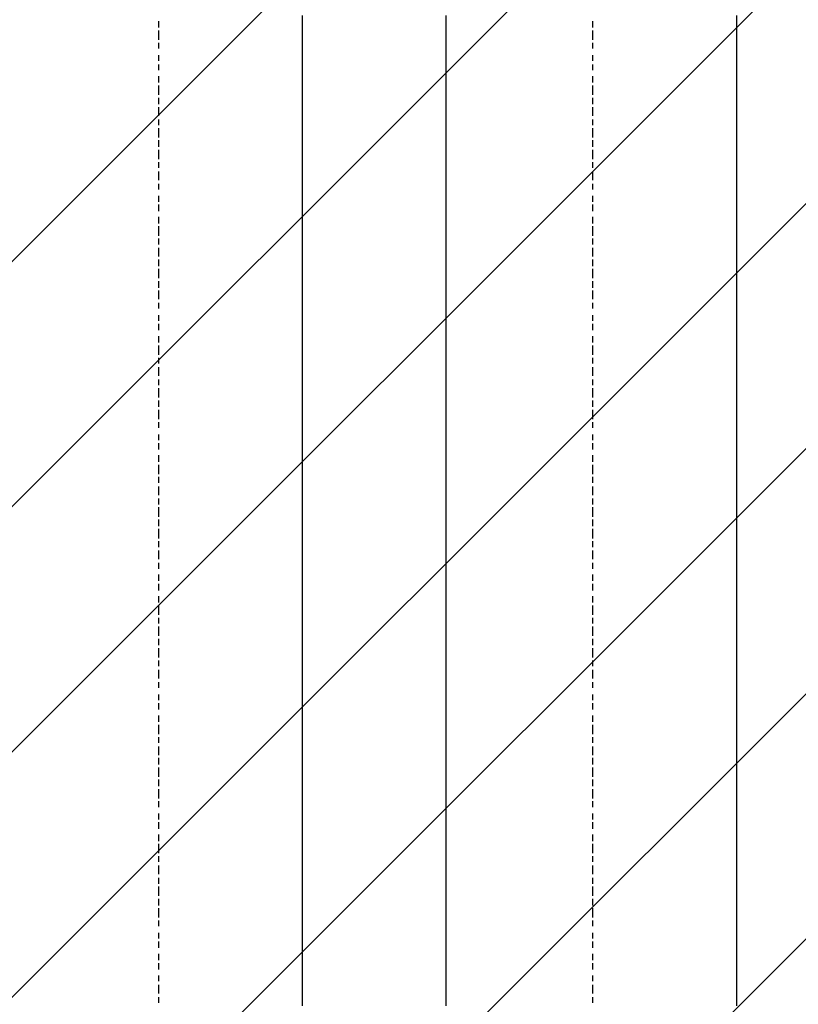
# Model space of a CAD drawing. Extents: x 997 to 109698, y 921 to 94021.
# Tile 417 of 656: x 19220 to 20297, y 41167 to 42530. Entities that reach past the tile are written whole.
import ezdxf

# ---------------------------------------------------------------- set-up
doc = ezdxf.new("R2010")
doc.units = 0
doc.header["$MEASUREMENT"] = 0
doc.layers.add('12', color=7, linetype='CONTINUOUS')
doc.layers.add('28', color=7, linetype='CONTINUOUS')

msp = doc.modelspace()

# ---------------------------------------------------------------- linework, layer by layer
at = {"layer": '12', "color": 1}
for p, q in [((19411.630503, 42527.563401), (19411.630503, 42518.563401)), ((20012.630503, 42518.563401), (20012.630503, 42527.563401)), ((19411.630503, 42514.563401), (19411.630503, 42501.563401)), ((20012.630503, 42501.563401), (20012.630503, 42514.563401)), ((19411.630503, 42497.563401), (19411.630503, 42489.563401)), ((20012.630503, 42489.563401), (20012.630503, 42497.563401)), ((19411.630503, 42480.563401), (19411.630503, 42472.563401)), ((20012.630503, 42472.563401), (20012.630503, 42480.563401)), ((19411.630503, 42467.563401), (19411.630503, 42459.563401)), ((20012.630503, 42459.563401), (20012.630503, 42467.563401)), ((19411.630503, 42451.563401), (19411.630503, 42442.563401)), ((20012.630503, 42442.563401), (20012.630503, 42451.563401)), ((19411.630503, 42438.563401), (19411.630503, 42425.563401)), ((20012.630503, 42425.563401), (20012.630503, 42438.563401)), ((19411.630503, 42421.563401), (19411.630503, 42412.563401)), ((20012.630503, 42412.563401), (20012.630503, 42421.563401)), ((19411.630503, 42408.563401), (19411.630503, 42396.563401)), ((20012.630503, 42396.563401), (20012.630503, 42408.563401)), ((19411.630503, 42391.563401), (19411.630503, 42383.563401)), ((20012.630503, 42383.563401), (20012.630503, 42391.563401)), ((19411.630503, 42379.563401), (19411.630503, 42366.563401)), ((20012.630503, 42366.563401), (20012.630503, 42379.563401)), ((19411.630503, 42362.563401), (19411.630503, 42353.563401)), ((20012.630503, 42353.563401), (20012.630503, 42362.563401)), ((19411.630503, 42349.563401), (19411.630503, 42336.563401)), ((20012.630503, 42336.563401), (20012.630503, 42349.563401)), ((19411.630503, 42332.563401), (19411.630503, 42324.563401)), ((20012.630503, 42324.563401), (20012.630503, 42332.563401)), ((19411.630503, 42319.563401), (19411.630503, 42307.563401)), ((20012.630503, 42307.563401), (20012.630503, 42319.563401)), ((19411.630503, 42302.563401), (19411.630503, 42294.563401)), ((20012.630503, 42294.563401), (20012.630503, 42302.563401)), ((19411.630503, 42285.563401), (19411.630503, 42277.563401)), ((20012.630503, 42277.563401), (20012.630503, 42285.563401)), ((19411.630503, 42273.563401), (19411.630503, 42264.563401)), ((20012.630503, 42264.563401), (20012.630503, 42273.563401)), ((19411.630503, 42256.563401), (19411.630503, 42247.563401)), ((20012.630503, 42247.563401), (20012.630503, 42256.563401)), ((19411.630503, 42243.563401), (19411.630503, 42230.563401)), ((20012.630503, 42230.563401), (20012.630503, 42243.563401)), ((19411.630503, 42226.563401), (19411.630503, 42218.563401)), ((20012.630503, 42218.563401), (20012.630503, 42226.563401)), ((19411.630503, 42213.563401), (19411.630503, 42201.563401)), ((20012.630503, 42201.563401), (20012.630503, 42213.563401)), ((19411.630503, 42197.563401), (19411.630503, 42188.563401)), ((20012.630503, 42188.563401), (20012.630503, 42197.563401)), ((19411.630503, 42184.563401), (19411.630503, 42171.563401)), ((20012.630503, 42171.563401), (20012.630503, 42184.563401)), ((19411.630503, 42167.563401), (19411.630503, 42158.563401)), ((20012.630503, 42158.563401), (20012.630503, 42167.563401)), ((19411.630503, 42154.563401), (19411.630503, 42142.563401)), ((20012.630503, 42142.563401), (20012.630503, 42154.563401)), ((19411.630503, 42137.563401), (19411.630503, 42129.563401)), ((20012.630503, 42129.563401), (20012.630503, 42137.563401)), ((19411.630503, 42120.563401), (19411.630503, 42112.563401)), ((20012.630503, 42112.563401), (20012.630503, 42120.563401)), ((19411.630503, 42108.563401), (19411.630503, 42099.563401)), ((20012.630503, 42099.563401), (20012.630503, 42108.563401)), ((19411.630503, 42091.563401), (19411.630503, 42082.563401)), ((20012.630503, 42082.563401), (20012.630503, 42091.563401)), ((19411.630503, 42078.563401), (19411.630503, 42065.563401)), ((20012.630503, 42065.563401), (20012.630503, 42078.563401)), ((19411.630503, 42061.563401), (19411.630503, 42053.563401)), ((19411.630503, 42048.563401), (19411.630503, 42036.563401)), ((20012.630503, 42053.563401), (20012.630503, 42061.563401)), ((20012.630503, 42036.563401), (20012.630503, 42048.563401)), ((19411.630503, 42031.563401), (19411.630503, 42023.563401)), ((20012.630503, 42023.563401), (20012.630503, 42031.563401)), ((19411.630503, 42019.563401), (19411.630503, 42006.563401)), ((20012.630503, 42006.563401), (20012.630503, 42019.563401)), ((19411.630503, 42002.563401), (19411.630503, 41993.563401)), ((20012.630503, 41993.563401), (20012.630503, 42002.563401)), ((19411.630503, 41989.563401), (19411.630503, 41976.563401)), ((20012.630503, 41976.563401), (20012.630503, 41989.563401)), ((19411.630503, 41972.563401), (19411.630503, 41964.563401)), ((20012.630503, 41964.563401), (20012.630503, 41972.563401)), ((19411.630503, 41955.563401), (19411.630503, 41947.563401)), ((20012.630503, 41947.563401), (20012.630503, 41955.563401)), ((19411.630503, 41943.563401), (19411.630503, 41934.563401)), ((20012.630503, 41934.563401), (20012.630503, 41943.563401)), ((19411.630503, 41926.563401), (19411.630503, 41917.563401)), ((20012.630503, 41917.563401), (20012.630503, 41926.563401)), ((19411.630503, 41913.563401), (19411.630503, 41900.563401)), ((20012.630503, 41900.563401), (20012.630503, 41913.563401)), ((19411.630503, 41896.563401), (19411.630503, 41888.563401)), ((20012.630503, 41888.563401), (20012.630503, 41896.563401)), ((19411.630503, 41883.563401), (19411.630503, 41871.563401)), ((20012.630503, 41871.563401), (20012.630503, 41883.563401)), ((19411.630503, 41866.563401), (19411.630503, 41858.563401)), ((20012.630503, 41858.563401), (20012.630503, 41866.563401)), ((19411.630503, 41854.563401), (19411.630503, 41841.563401)), ((20012.630503, 41841.563401), (20012.630503, 41854.563401)), ((19411.630503, 41837.563401), (19411.630503, 41828.563401)), ((20012.630503, 41828.563401), (20012.630503, 41837.563401)), ((19411.630503, 41824.563401), (19411.630503, 41811.563401)), ((20012.630503, 41811.563401), (20012.630503, 41824.563401)), ((19411.630503, 41807.563401), (19411.630503, 41799.563401)), ((20012.630503, 41799.563401), (20012.630503, 41807.563401)), ((19411.630503, 41794.563401), (19411.630503, 41782.563401)), ((20012.630503, 41782.563401), (20012.630503, 41794.563401)), ((19411.630503, 41777.563401), (19411.630503, 41769.563401)), ((20012.630503, 41769.563401), (20012.630503, 41777.563401)), ((19411.630503, 41761.563401), (19411.630503, 41752.563401)), ((20012.630503, 41752.563401), (20012.630503, 41761.563401)), ((19411.630503, 41748.563401), (19411.630503, 41739.563401)), ((20012.630503, 41739.563401), (20012.630503, 41748.563401)), ((19411.630503, 41731.563401), (19411.630503, 41722.563401)), ((20012.630503, 41722.563401), (20012.630503, 41731.563401)), ((19411.630503, 41718.563401), (19411.630503, 41705.563401)), ((20012.630503, 41705.563401), (20012.630503, 41718.563401)), ((19411.630503, 41701.563401), (19411.630503, 41693.563401)), ((20012.630503, 41693.563401), (20012.630503, 41701.563401)), ((19411.630503, 41689.563401), (19411.630503, 41676.563401)), ((20012.630503, 41676.563401), (20012.630503, 41689.563401)), ((19411.630503, 41672.563401), (19411.630503, 41663.563401)), ((20012.630503, 41663.563401), (20012.630503, 41672.563401)), ((19411.630503, 41659.563401), (19411.630503, 41646.563401)), ((20012.630503, 41646.563401), (20012.630503, 41659.563401)), ((19411.630503, 41642.563401), (19411.630503, 41634.563401)), ((20012.630503, 41634.563401), (20012.630503, 41642.563401)), ((19411.630503, 41629.563401), (19411.630503, 41617.563401)), ((20012.630503, 41617.563401), (20012.630503, 41629.563401)), ((19411.630503, 41612.563401), (19411.630503, 41604.563401)), ((20012.630503, 41604.563401), (20012.630503, 41612.563401)), ((19411.630503, 41595.563401), (19411.630503, 41587.563401)), ((20012.630503, 41587.563401), (20012.630503, 41595.563401)), ((19411.630503, 41583.563401), (19411.630503, 41574.563401)), ((20012.630503, 41574.563401), (20012.630503, 41583.563401)), ((19411.630503, 41566.563401), (19411.630503, 41557.563401)), ((20012.630503, 41557.563401), (20012.630503, 41566.563401)), ((19411.630503, 41553.563401), (19411.630503, 41540.563401)), ((20012.630503, 41540.563401), (20012.630503, 41553.563401)), ((19411.630503, 41536.563401), (19411.630503, 41528.563401)), ((20012.630503, 41528.563401), (20012.630503, 41536.563401)), ((19411.630503, 41523.563401), (19411.630503, 41511.563401)), ((20012.630503, 41511.563401), (20012.630503, 41523.563401)), ((19411.630503, 41507.563401), (19411.630503, 41498.563401)), ((20012.630503, 41498.563401), (20012.630503, 41507.563401)), ((19411.630503, 41494.563401), (19411.630503, 41481.563401)), ((20012.630503, 41481.563401), (20012.630503, 41494.563401)), ((19411.630503, 41477.563401), (19411.630503, 41468.563401)), ((20012.630503, 41468.563401), (20012.630503, 41477.563401)), ((19411.630503, 41464.563401), (19411.630503, 41451.563401)), ((20012.630503, 41451.563401), (20012.630503, 41464.563401)), ((19411.630503, 41447.563401), (19411.630503, 41439.563401)), ((20012.630503, 41439.563401), (20012.630503, 41447.563401)), ((19411.630503, 41430.563401), (19411.630503, 41422.563401)), ((20012.630503, 41422.563401), (20012.630503, 41430.563401)), ((19411.630503, 41418.563401), (19411.630503, 41409.563401)), ((20012.630503, 41409.563401), (20012.630503, 41418.563401)), ((19411.630503, 41401.563401), (19411.630503, 41392.563401)), ((20012.630503, 41392.563401), (20012.630503, 41401.563401)), ((19411.630503, 41388.563401), (19411.630503, 41375.563401)), ((20012.630503, 41375.563401), (20012.630503, 41388.563401)), ((19411.630503, 41371.563401), (19411.630503, 41363.563401)), ((20012.630503, 41363.563401), (20012.630503, 41371.563401)), ((19411.630503, 41358.563401), (19411.630503, 41346.563401)), ((20012.630503, 41346.563401), (20012.630503, 41358.563401)), ((19411.630503, 41341.563401), (19411.630503, 41333.563401)), ((20012.630503, 41333.563401), (20012.630503, 41341.563401)), ((19411.630503, 41329.563401), (19411.630503, 41316.563401)), ((20012.630503, 41316.563401), (20012.630503, 41329.563401)), ((19411.630503, 41312.563401), (19411.630503, 41303.563401)), ((20012.630503, 41303.563401), (20012.630503, 41312.563401)), ((19411.630503, 41299.563401), (19411.630503, 41286.563401)), ((20012.630503, 41286.563401), (20012.630503, 41299.563401)), ((19411.630503, 41282.563401), (19411.630503, 41274.563401)), ((20012.630503, 41274.563401), (20012.630503, 41282.563401)), ((19411.630503, 41265.563401), (19411.630503, 41257.563401)), ((20012.630503, 41257.563401), (20012.630503, 41265.563401)), ((19411.630503, 41253.563401), (19411.630503, 41244.563401)), ((20012.630503, 41244.563401), (20012.630503, 41253.563401)), ((19411.630503, 41236.563401), (19411.630503, 41227.563401)), ((20012.630503, 41227.563401), (20012.630503, 41236.563401)), ((19411.630503, 41223.563401), (19411.630503, 41214.563401)), ((20012.630503, 41214.563401), (20012.630503, 41223.563401)), ((19411.630503, 41206.563401), (19411.630503, 41198.563401)), ((20012.630503, 41198.563401), (20012.630503, 41206.563401)), ((19411.630503, 41193.563401), (19411.630503, 41181.563401)), ((20012.630503, 41181.563401), (20012.630503, 41193.563401)), ((19411.630503, 41176.563401), (19411.630503, 41168.563401)), ((20012.630503, 41168.563401), (20012.630503, 41176.563401))]:
    msp.add_line(p, q, dxfattribs=at)
at = {"layer": '12', "color": 5}
for p, q in [((19610.630503, 42535.563401), (19610.630503, 42527.563401)), ((19610.630503, 42527.563401), (19610.630503, 42514.563401)), ((19809.630503, 42527.563401), (19809.630503, 42535.563401)), ((19809.630503, 42514.563401), (19809.630503, 42527.563401)), ((20211.630503, 42527.563401), (20211.630503, 42535.563401)), ((20211.630503, 42514.563401), (20211.630503, 42527.563401)), ((19610.630503, 42514.563401), (19610.630503, 42506.563401)), ((19809.630503, 42506.563401), (19809.630503, 42514.563401)), ((20211.630503, 42506.563401), (20211.630503, 42514.563401)), ((19610.630503, 42506.563401), (19610.630503, 42493.563401)), ((19809.630503, 42493.563401), (19809.630503, 42506.563401)), ((20211.630503, 42493.563401), (20211.630503, 42506.563401)), ((19610.630503, 42493.563401), (19610.630503, 42484.563401)), ((19809.630503, 42484.563401), (19809.630503, 42493.563401)), ((20211.630503, 42484.563401), (20211.630503, 42493.563401)), ((19610.630503, 42484.563401), (19610.630503, 42476.563401)), ((19610.630503, 42476.563401), (19610.630503, 42463.563401)), ((19809.630503, 42476.563401), (19809.630503, 42484.563401)), ((19809.630503, 42463.563401), (19809.630503, 42476.563401)), ((20211.630503, 42476.563401), (20211.630503, 42484.563401)), ((20211.630503, 42463.563401), (20211.630503, 42476.563401)), ((19610.630503, 42463.563401), (19610.630503, 42455.563401)), ((19809.630503, 42455.563401), (19809.630503, 42463.563401)), ((20211.630503, 42455.563401), (20211.630503, 42463.563401)), ((19610.630503, 42455.563401), (19610.630503, 42446.563401)), ((19610.630503, 42446.563401), (19610.630503, 42434.563401)), ((19809.630503, 42446.563401), (19809.630503, 42455.563401)), ((19809.630503, 42434.563401), (19809.630503, 42446.563401)), ((20211.630503, 42446.563401), (20211.630503, 42455.563401)), ((20211.630503, 42434.563401), (20211.630503, 42446.563401)), ((19610.630503, 42434.563401), (19610.630503, 42425.563401)), ((19809.630503, 42425.563401), (19809.630503, 42434.563401)), ((20211.630503, 42425.563401), (20211.630503, 42434.563401)), ((19610.630503, 42425.563401), (19610.630503, 42417.563401)), ((19610.630503, 42417.563401), (19610.630503, 42404.563401)), ((19809.630503, 42417.563401), (19809.630503, 42425.563401)), ((19809.630503, 42404.563401), (19809.630503, 42417.563401)), ((20211.630503, 42417.563401), (20211.630503, 42425.563401)), ((20211.630503, 42404.563401), (20211.630503, 42417.563401)), ((19610.630503, 42404.563401), (19610.630503, 42396.563401)), ((19809.630503, 42396.563401), (19809.630503, 42404.563401)), ((20211.630503, 42396.563401), (20211.630503, 42404.563401)), ((19610.630503, 42396.563401), (19610.630503, 42383.563401)), ((19809.630503, 42383.563401), (19809.630503, 42396.563401)), ((20211.630503, 42383.563401), (20211.630503, 42396.563401)), ((19610.630503, 42383.563401), (19610.630503, 42374.563401)), ((19809.630503, 42374.563401), (19809.630503, 42383.563401)), ((20211.630503, 42374.563401), (20211.630503, 42383.563401)), ((19610.630503, 42374.563401), (19610.630503, 42366.563401)), ((19610.630503, 42366.563401), (19610.630503, 42353.563401)), ((19809.630503, 42366.563401), (19809.630503, 42374.563401)), ((19809.630503, 42353.563401), (19809.630503, 42366.563401)), ((20211.630503, 42366.563401), (20211.630503, 42374.563401)), ((20211.630503, 42353.563401), (20211.630503, 42366.563401)), ((19610.630503, 42353.563401), (19610.630503, 42345.563401)), ((19809.630503, 42345.563401), (19809.630503, 42353.563401)), ((20211.630503, 42345.563401), (20211.630503, 42353.563401)), ((19610.630503, 42345.563401), (19610.630503, 42336.563401)), ((19610.630503, 42336.563401), (19610.630503, 42324.563401)), ((19809.630503, 42336.563401), (19809.630503, 42345.563401)), ((19809.630503, 42324.563401), (19809.630503, 42336.563401)), ((20211.630503, 42336.563401), (20211.630503, 42345.563401)), ((20211.630503, 42324.563401), (20211.630503, 42336.563401)), ((19610.630503, 42324.563401), (19610.630503, 42315.563401)), ((19809.630503, 42315.563401), (19809.630503, 42324.563401)), ((20211.630503, 42315.563401), (20211.630503, 42324.563401)), ((19610.630503, 42315.563401), (19610.630503, 42307.563401)), ((19610.630503, 42307.563401), (19610.630503, 42294.563401)), ((19809.630503, 42307.563401), (19809.630503, 42315.563401)), ((19809.630503, 42294.563401), (19809.630503, 42307.563401)), ((20211.630503, 42307.563401), (20211.630503, 42315.563401)), ((20211.630503, 42294.563401), (20211.630503, 42307.563401)), ((19610.630503, 42294.563401), (19610.630503, 42285.563401)), ((19809.630503, 42285.563401), (19809.630503, 42294.563401)), ((20211.630503, 42285.563401), (20211.630503, 42294.563401)), ((19610.630503, 42285.563401), (19610.630503, 42273.563401)), ((19809.630503, 42273.563401), (19809.630503, 42285.563401)), ((20211.630503, 42273.563401), (20211.630503, 42285.563401)), ((19610.630503, 42273.563401), (19610.630503, 42264.563401)), ((19809.630503, 42264.563401), (19809.630503, 42273.563401)), ((20211.630503, 42264.563401), (20211.630503, 42273.563401)), ((19610.630503, 42264.563401), (19610.630503, 42256.563401)), ((19610.630503, 42256.563401), (19610.630503, 42243.563401)), ((19809.630503, 42256.563401), (19809.630503, 42264.563401)), ((19809.630503, 42243.563401), (19809.630503, 42256.563401)), ((20211.630503, 42256.563401), (20211.630503, 42264.563401)), ((20211.630503, 42243.563401), (20211.630503, 42256.563401)), ((19610.630503, 42243.563401), (19610.630503, 42235.563401)), ((19809.630503, 42235.563401), (19809.630503, 42243.563401)), ((20211.630503, 42235.563401), (20211.630503, 42243.563401)), ((19610.630503, 42235.563401), (19610.630503, 42226.563401)), ((19610.630503, 42226.563401), (19610.630503, 42213.563401)), ((19809.630503, 42226.563401), (19809.630503, 42235.563401)), ((19809.630503, 42213.563401), (19809.630503, 42226.563401)), ((20211.630503, 42226.563401), (20211.630503, 42235.563401)), ((20211.630503, 42213.563401), (20211.630503, 42226.563401)), ((19610.630503, 42213.563401), (19610.630503, 42205.563401)), ((19809.630503, 42205.563401), (19809.630503, 42213.563401)), ((20211.630503, 42205.563401), (20211.630503, 42213.563401)), ((19610.630503, 42205.563401), (19610.630503, 42197.563401)), ((19809.630503, 42197.563401), (19809.630503, 42205.563401)), ((20211.630503, 42197.563401), (20211.630503, 42205.563401)), ((19610.630503, 42197.563401), (19610.630503, 42184.563401)), ((19809.630503, 42184.563401), (19809.630503, 42197.563401)), ((20211.630503, 42184.563401), (20211.630503, 42197.563401)), ((19610.630503, 42184.563401), (19610.630503, 42175.563401)), ((19610.630503, 42175.563401), (19610.630503, 42163.563401)), ((19809.630503, 42175.563401), (19809.630503, 42184.563401)), ((19809.630503, 42163.563401), (19809.630503, 42175.563401)), ((20211.630503, 42175.563401), (20211.630503, 42184.563401)), ((20211.630503, 42163.563401), (20211.630503, 42175.563401)), ((19610.630503, 42163.563401), (19610.630503, 42154.563401)), ((19809.630503, 42154.563401), (19809.630503, 42163.563401)), ((20211.630503, 42154.563401), (20211.630503, 42163.563401)), ((19610.630503, 42154.563401), (19610.630503, 42146.563401)), ((19610.630503, 42146.563401), (19610.630503, 42133.563401)), ((19809.630503, 42146.563401), (19809.630503, 42154.563401)), ((19809.630503, 42133.563401), (19809.630503, 42146.563401)), ((20211.630503, 42146.563401), (20211.630503, 42154.563401)), ((20211.630503, 42133.563401), (20211.630503, 42146.563401)), ((19610.630503, 42133.563401), (19610.630503, 42125.563401)), ((19809.630503, 42125.563401), (19809.630503, 42133.563401)), ((20211.630503, 42125.563401), (20211.630503, 42133.563401)), ((19610.630503, 42125.563401), (19610.630503, 42116.563401)), ((19809.630503, 42116.563401), (19809.630503, 42125.563401)), ((20211.630503, 42116.563401), (20211.630503, 42125.563401)), ((19610.630503, 42116.563401), (19610.630503, 42103.563401)), ((19610.630503, 42103.563401), (19610.630503, 42095.563401)), ((19809.630503, 42103.563401), (19809.630503, 42116.563401)), ((19809.630503, 42095.563401), (19809.630503, 42103.563401)), ((20211.630503, 42103.563401), (20211.630503, 42116.563401)), ((20211.630503, 42095.563401), (20211.630503, 42103.563401)), ((19610.630503, 42095.563401), (19610.630503, 42086.563401)), ((19809.630503, 42086.563401), (19809.630503, 42095.563401)), ((20211.630503, 42086.563401), (20211.630503, 42095.563401)), ((19610.630503, 42086.563401), (19610.630503, 42074.563401)), ((19809.630503, 42074.563401), (19809.630503, 42086.563401)), ((20211.630503, 42074.563401), (20211.630503, 42086.563401)), ((19610.630503, 42074.563401), (19610.630503, 42065.563401)), ((19610.630503, 42065.563401), (19610.630503, 42057.563401)), ((19809.630503, 42065.563401), (19809.630503, 42074.563401)), ((19809.630503, 42057.563401), (19809.630503, 42065.563401)), ((20211.630503, 42065.563401), (20211.630503, 42074.563401)), ((20211.630503, 42057.563401), (20211.630503, 42065.563401)), ((19610.630503, 42057.563401), (19610.630503, 42044.563401)), ((19809.630503, 42044.563401), (19809.630503, 42057.563401)), ((20211.630503, 42044.563401), (20211.630503, 42057.563401)), ((19610.630503, 42044.563401), (19610.630503, 42036.563401)), ((19610.630503, 42036.563401), (19610.630503, 42023.563401)), ((19809.630503, 42036.563401), (19809.630503, 42044.563401)), ((19809.630503, 42023.563401), (19809.630503, 42036.563401)), ((20211.630503, 42036.563401), (20211.630503, 42044.563401)), ((20211.630503, 42023.563401), (20211.630503, 42036.563401)), ((19610.630503, 42023.563401), (19610.630503, 42015.563401)), ((19809.630503, 42015.563401), (19809.630503, 42023.563401)), ((20211.630503, 42015.563401), (20211.630503, 42023.563401)), ((19610.630503, 42015.563401), (19610.630503, 42006.563401)), ((19809.630503, 42006.563401), (19809.630503, 42015.563401)), ((20211.630503, 42006.563401), (20211.630503, 42015.563401)), ((19610.630503, 42006.563401), (19610.630503, 41993.563401)), ((19809.630503, 41993.563401), (19809.630503, 42006.563401)), ((20211.630503, 41993.563401), (20211.630503, 42006.563401)), ((19610.630503, 41993.563401), (19610.630503, 41985.563401)), ((19610.630503, 41985.563401), (19610.630503, 41976.563401)), ((19809.630503, 41985.563401), (19809.630503, 41993.563401)), ((19809.630503, 41976.563401), (19809.630503, 41985.563401)), ((20211.630503, 41985.563401), (20211.630503, 41993.563401)), ((20211.630503, 41976.563401), (20211.630503, 41985.563401)), ((19610.630503, 41976.563401), (19610.630503, 41964.563401)), ((19809.630503, 41964.563401), (19809.630503, 41976.563401)), ((20211.630503, 41964.563401), (20211.630503, 41976.563401)), ((19610.630503, 41964.563401), (19610.630503, 41955.563401)), ((19610.630503, 41955.563401), (19610.630503, 41947.563401)), ((19809.630503, 41955.563401), (19809.630503, 41964.563401)), ((19809.630503, 41947.563401), (19809.630503, 41955.563401)), ((20211.630503, 41955.563401), (20211.630503, 41964.563401)), ((20211.630503, 41947.563401), (20211.630503, 41955.563401)), ((19610.630503, 41947.563401), (19610.630503, 41934.563401)), ((19809.630503, 41934.563401), (19809.630503, 41947.563401)), ((20211.630503, 41934.563401), (20211.630503, 41947.563401)), ((19610.630503, 41934.563401), (19610.630503, 41926.563401)), ((19610.630503, 41926.563401), (19610.630503, 41913.563401)), ((19809.630503, 41926.563401), (19809.630503, 41934.563401)), ((19809.630503, 41913.563401), (19809.630503, 41926.563401)), ((20211.630503, 41926.563401), (20211.630503, 41934.563401)), ((20211.630503, 41913.563401), (20211.630503, 41926.563401)), ((19610.630503, 41913.563401), (19610.630503, 41904.563401)), ((19809.630503, 41904.563401), (19809.630503, 41913.563401)), ((20211.630503, 41904.563401), (20211.630503, 41913.563401)), ((19610.630503, 41904.563401), (19610.630503, 41896.563401)), ((19809.630503, 41896.563401), (19809.630503, 41904.563401)), ((20211.630503, 41896.563401), (20211.630503, 41904.563401)), ((19610.630503, 41896.563401), (19610.630503, 41883.563401)), ((19809.630503, 41883.563401), (19809.630503, 41896.563401)), ((20211.630503, 41883.563401), (20211.630503, 41896.563401)), ((19610.630503, 41883.563401), (19610.630503, 41875.563401)), ((19610.630503, 41875.563401), (19610.630503, 41866.563401)), ((19809.630503, 41875.563401), (19809.630503, 41883.563401)), ((19809.630503, 41866.563401), (19809.630503, 41875.563401)), ((20211.630503, 41875.563401), (20211.630503, 41883.563401)), ((20211.630503, 41866.563401), (20211.630503, 41875.563401)), ((19610.630503, 41866.563401), (19610.630503, 41854.563401)), ((19809.630503, 41854.563401), (19809.630503, 41866.563401)), ((20211.630503, 41854.563401), (20211.630503, 41866.563401)), ((19610.630503, 41854.563401), (19610.630503, 41845.563401)), ((19610.630503, 41845.563401), (19610.630503, 41837.563401)), ((19809.630503, 41845.563401), (19809.630503, 41854.563401)), ((19809.630503, 41837.563401), (19809.630503, 41845.563401)), ((20211.630503, 41845.563401), (20211.630503, 41854.563401)), ((20211.630503, 41837.563401), (20211.630503, 41845.563401)), ((19610.630503, 41837.563401), (19610.630503, 41824.563401)), ((19809.630503, 41824.563401), (19809.630503, 41837.563401)), ((20211.630503, 41824.563401), (20211.630503, 41837.563401)), ((19610.630503, 41824.563401), (19610.630503, 41816.563401)), ((19809.630503, 41816.563401), (19809.630503, 41824.563401)), ((20211.630503, 41816.563401), (20211.630503, 41824.563401)), ((19610.630503, 41816.563401), (19610.630503, 41803.563401)), ((19610.630503, 41803.563401), (19610.630503, 41794.563401)), ((19809.630503, 41803.563401), (19809.630503, 41816.563401)), ((19809.630503, 41794.563401), (19809.630503, 41803.563401)), ((20211.630503, 41803.563401), (20211.630503, 41816.563401)), ((20211.630503, 41794.563401), (20211.630503, 41803.563401)), ((19610.630503, 41794.563401), (19610.630503, 41786.563401)), ((19809.630503, 41786.563401), (19809.630503, 41794.563401)), ((20211.630503, 41786.563401), (20211.630503, 41794.563401)), ((19610.630503, 41786.563401), (19610.630503, 41773.563401)), ((19809.630503, 41773.563401), (19809.630503, 41786.563401)), ((20211.630503, 41773.563401), (20211.630503, 41786.563401)), ((19610.630503, 41773.563401), (19610.630503, 41765.563401)), ((19610.630503, 41765.563401), (19610.630503, 41756.563401)), ((19809.630503, 41765.563401), (19809.630503, 41773.563401)), ((19809.630503, 41756.563401), (19809.630503, 41765.563401)), ((20211.630503, 41765.563401), (20211.630503, 41773.563401)), ((20211.630503, 41756.563401), (20211.630503, 41765.563401)), ((19610.630503, 41756.563401), (19610.630503, 41744.563401)), ((19809.630503, 41744.563401), (19809.630503, 41756.563401)), ((20211.630503, 41744.563401), (20211.630503, 41756.563401)), ((19610.630503, 41744.563401), (19610.630503, 41735.563401)), ((19610.630503, 41735.563401), (19610.630503, 41727.563401)), ((19809.630503, 41735.563401), (19809.630503, 41744.563401)), ((19809.630503, 41727.563401), (19809.630503, 41735.563401)), ((20211.630503, 41735.563401), (20211.630503, 41744.563401)), ((20211.630503, 41727.563401), (20211.630503, 41735.563401)), ((19610.630503, 41727.563401), (19610.630503, 41714.563401)), ((19809.630503, 41714.563401), (19809.630503, 41727.563401)), ((20211.630503, 41714.563401), (20211.630503, 41727.563401)), ((19610.630503, 41714.563401), (19610.630503, 41705.563401)), ((19809.630503, 41705.563401), (19809.630503, 41714.563401)), ((20211.630503, 41705.563401), (20211.630503, 41714.563401)), ((19610.630503, 41705.563401), (19610.630503, 41693.563401)), ((19809.630503, 41693.563401), (19809.630503, 41705.563401)), ((20211.630503, 41693.563401), (20211.630503, 41705.563401)), ((19610.630503, 41693.563401), (19610.630503, 41684.563401)), ((19610.630503, 41684.563401), (19610.630503, 41676.563401)), ((19809.630503, 41684.563401), (19809.630503, 41693.563401)), ((19809.630503, 41676.563401), (19809.630503, 41684.563401)), ((20211.630503, 41684.563401), (20211.630503, 41693.563401)), ((20211.630503, 41676.563401), (20211.630503, 41684.563401)), ((19610.630503, 41676.563401), (19610.630503, 41663.563401)), ((19809.630503, 41663.563401), (19809.630503, 41676.563401)), ((20211.630503, 41663.563401), (20211.630503, 41676.563401)), ((19610.630503, 41663.563401), (19610.630503, 41655.563401)), ((19610.630503, 41655.563401), (19610.630503, 41646.563401)), ((19809.630503, 41655.563401), (19809.630503, 41663.563401)), ((19809.630503, 41646.563401), (19809.630503, 41655.563401)), ((20211.630503, 41655.563401), (20211.630503, 41663.563401)), ((20211.630503, 41646.563401), (20211.630503, 41655.563401)), ((19610.630503, 41646.563401), (19610.630503, 41634.563401)), ((19809.630503, 41634.563401), (19809.630503, 41646.563401)), ((20211.630503, 41634.563401), (20211.630503, 41646.563401)), ((19610.630503, 41634.563401), (19610.630503, 41625.563401)), ((19809.630503, 41625.563401), (19809.630503, 41634.563401)), ((20211.630503, 41625.563401), (20211.630503, 41634.563401)), ((19610.630503, 41625.563401), (19610.630503, 41617.563401)), ((19610.630503, 41617.563401), (19610.630503, 41604.563401)), ((19809.630503, 41617.563401), (19809.630503, 41625.563401)), ((19809.630503, 41604.563401), (19809.630503, 41617.563401)), ((20211.630503, 41617.563401), (20211.630503, 41625.563401)), ((20211.630503, 41604.563401), (20211.630503, 41617.563401)), ((19610.630503, 41604.563401), (19610.630503, 41595.563401)), ((19809.630503, 41595.563401), (19809.630503, 41604.563401)), ((20211.630503, 41595.563401), (20211.630503, 41604.563401)), ((19610.630503, 41595.563401), (19610.630503, 41583.563401)), ((19809.630503, 41583.563401), (19809.630503, 41595.563401)), ((20211.630503, 41583.563401), (20211.630503, 41595.563401)), ((19610.630503, 41583.563401), (19610.630503, 41574.563401)), ((19610.630503, 41574.563401), (19610.630503, 41566.563401)), ((19809.630503, 41574.563401), (19809.630503, 41583.563401)), ((19809.630503, 41566.563401), (19809.630503, 41574.563401)), ((20211.630503, 41574.563401), (20211.630503, 41583.563401)), ((20211.630503, 41566.563401), (20211.630503, 41574.563401)), ((19610.630503, 41566.563401), (19610.630503, 41553.563401)), ((19809.630503, 41553.563401), (19809.630503, 41566.563401)), ((20211.630503, 41553.563401), (20211.630503, 41566.563401)), ((19610.630503, 41553.563401), (19610.630503, 41545.563401)), ((19610.630503, 41545.563401), (19610.630503, 41536.563401)), ((19809.630503, 41545.563401), (19809.630503, 41553.563401)), ((19809.630503, 41536.563401), (19809.630503, 41545.563401)), ((20211.630503, 41545.563401), (20211.630503, 41553.563401)), ((20211.630503, 41536.563401), (20211.630503, 41545.563401)), ((19610.630503, 41536.563401), (19610.630503, 41523.563401)), ((19809.630503, 41523.563401), (19809.630503, 41536.563401)), ((20211.630503, 41523.563401), (20211.630503, 41536.563401)), ((19610.630503, 41523.563401), (19610.630503, 41515.563401)), ((19809.630503, 41515.563401), (19809.630503, 41523.563401)), ((20211.630503, 41515.563401), (20211.630503, 41523.563401)), ((19610.630503, 41515.563401), (19610.630503, 41507.563401)), ((19610.630503, 41507.563401), (19610.630503, 41494.563401)), ((19809.630503, 41507.563401), (19809.630503, 41515.563401)), ((19809.630503, 41494.563401), (19809.630503, 41507.563401)), ((20211.630503, 41507.563401), (20211.630503, 41515.563401)), ((20211.630503, 41494.563401), (20211.630503, 41507.563401)), ((19610.630503, 41494.563401), (19610.630503, 41485.563401)), ((19809.630503, 41485.563401), (19809.630503, 41494.563401)), ((20211.630503, 41485.563401), (20211.630503, 41494.563401)), ((19610.630503, 41485.563401), (19610.630503, 41477.563401)), ((19610.630503, 41477.563401), (19610.630503, 41464.563401)), ((19809.630503, 41477.563401), (19809.630503, 41485.563401)), ((19809.630503, 41464.563401), (19809.630503, 41477.563401)), ((20211.630503, 41477.563401), (20211.630503, 41485.563401)), ((20211.630503, 41464.563401), (20211.630503, 41477.563401)), ((19610.630503, 41464.563401), (19610.630503, 41456.563401)), ((19809.630503, 41456.563401), (19809.630503, 41464.563401)), ((20211.630503, 41456.563401), (20211.630503, 41464.563401)), ((19610.630503, 41456.563401), (19610.630503, 41443.563401)), ((19809.630503, 41443.563401), (19809.630503, 41456.563401)), ((20211.630503, 41443.563401), (20211.630503, 41456.563401)), ((19610.630503, 41443.563401), (19610.630503, 41435.563401)), ((19610.630503, 41435.563401), (19610.630503, 41426.563401)), ((19809.630503, 41435.563401), (19809.630503, 41443.563401)), ((19809.630503, 41426.563401), (19809.630503, 41435.563401)), ((20211.630503, 41435.563401), (20211.630503, 41443.563401)), ((20211.630503, 41426.563401), (20211.630503, 41435.563401)), ((19610.630503, 41426.563401), (19610.630503, 41413.563401)), ((19809.630503, 41413.563401), (19809.630503, 41426.563401)), ((20211.630503, 41413.563401), (20211.630503, 41426.563401)), ((19610.630503, 41413.563401), (19610.630503, 41405.563401)), ((19809.630503, 41405.563401), (19809.630503, 41413.563401)), ((20211.630503, 41405.563401), (20211.630503, 41413.563401)), ((19610.630503, 41405.563401), (19610.630503, 41396.563401)), ((19610.630503, 41396.563401), (19610.630503, 41384.563401)), ((19809.630503, 41396.563401), (19809.630503, 41405.563401)), ((19809.630503, 41384.563401), (19809.630503, 41396.563401)), ((20211.630503, 41396.563401), (20211.630503, 41405.563401)), ((20211.630503, 41384.563401), (20211.630503, 41396.563401)), ((19610.630503, 41384.563401), (19610.630503, 41375.563401)), ((19809.630503, 41375.563401), (19809.630503, 41384.563401)), ((20211.630503, 41375.563401), (20211.630503, 41384.563401)), ((19610.630503, 41375.563401), (19610.630503, 41367.563401)), ((19610.630503, 41367.563401), (19610.630503, 41354.563401)), ((19809.630503, 41367.563401), (19809.630503, 41375.563401)), ((19809.630503, 41354.563401), (19809.630503, 41367.563401)), ((20211.630503, 41367.563401), (20211.630503, 41375.563401)), ((20211.630503, 41354.563401), (20211.630503, 41367.563401)), ((19610.630503, 41354.563401), (19610.630503, 41346.563401)), ((19809.630503, 41346.563401), (19809.630503, 41354.563401)), ((20211.630503, 41346.563401), (20211.630503, 41354.563401)), ((19610.630503, 41346.563401), (19610.630503, 41333.563401)), ((19809.630503, 41333.563401), (19809.630503, 41346.563401)), ((20211.630503, 41333.563401), (20211.630503, 41346.563401)), ((19610.630503, 41333.563401), (19610.630503, 41325.563401)), ((19809.630503, 41325.563401), (19809.630503, 41333.563401)), ((20211.630503, 41325.563401), (20211.630503, 41333.563401)), ((19610.630503, 41325.563401), (19610.630503, 41316.563401)), ((19610.630503, 41316.563401), (19610.630503, 41303.563401)), ((19809.630503, 41316.563401), (19809.630503, 41325.563401)), ((19809.630503, 41303.563401), (19809.630503, 41316.563401)), ((20211.630503, 41316.563401), (20211.630503, 41325.563401)), ((20211.630503, 41303.563401), (20211.630503, 41316.563401)), ((19610.630503, 41303.563401), (19610.630503, 41295.563401)), ((19809.630503, 41295.563401), (19809.630503, 41303.563401)), ((20211.630503, 41295.563401), (20211.630503, 41303.563401)), ((19610.630503, 41295.563401), (19610.630503, 41286.563401)), ((19610.630503, 41286.563401), (19610.630503, 41274.563401)), ((19809.630503, 41286.563401), (19809.630503, 41295.563401)), ((19809.630503, 41274.563401), (19809.630503, 41286.563401)), ((20211.630503, 41286.563401), (20211.630503, 41295.563401)), ((20211.630503, 41274.563401), (20211.630503, 41286.563401)), ((19610.630503, 41274.563401), (19610.630503, 41265.563401)), ((19809.630503, 41265.563401), (19809.630503, 41274.563401)), ((20211.630503, 41265.563401), (20211.630503, 41274.563401)), ((19610.630503, 41265.563401), (19610.630503, 41257.563401)), ((19809.630503, 41257.563401), (19809.630503, 41265.563401)), ((20211.630503, 41257.563401), (20211.630503, 41265.563401)), ((19610.630503, 41257.563401), (19610.630503, 41244.563401)), ((19610.630503, 41244.563401), (19610.630503, 41236.563401)), ((19809.630503, 41244.563401), (19809.630503, 41257.563401)), ((19809.630503, 41236.563401), (19809.630503, 41244.563401)), ((20211.630503, 41244.563401), (20211.630503, 41257.563401)), ((20211.630503, 41236.563401), (20211.630503, 41244.563401)), ((19610.630503, 41236.563401), (19610.630503, 41223.563401)), ((19809.630503, 41223.563401), (19809.630503, 41236.563401)), ((20211.630503, 41223.563401), (20211.630503, 41236.563401)), ((19610.630503, 41223.563401), (19610.630503, 41214.563401)), ((19809.630503, 41214.563401), (19809.630503, 41223.563401)), ((20211.630503, 41214.563401), (20211.630503, 41223.563401)), ((19610.630503, 41214.563401), (19610.630503, 41206.563401)), ((19610.630503, 41206.563401), (19610.630503, 41193.563401)), ((19809.630503, 41206.563401), (19809.630503, 41214.563401)), ((19809.630503, 41193.563401), (19809.630503, 41206.563401)), ((20211.630503, 41206.563401), (20211.630503, 41214.563401)), ((20211.630503, 41193.563401), (20211.630503, 41206.563401)), ((19610.630503, 41193.563401), (19610.630503, 41185.563401)), ((19809.630503, 41185.563401), (19809.630503, 41193.563401)), ((20211.630503, 41185.563401), (20211.630503, 41193.563401)), ((19610.630503, 41185.563401), (19610.630503, 41176.563401)), ((19610.630503, 41176.563401), (19610.630503, 41164.563401)), ((19809.630503, 41176.563401), (19809.630503, 41185.563401)), ((19809.630503, 41164.563401), (19809.630503, 41176.563401)), ((20211.630503, 41176.563401), (20211.630503, 41185.563401)), ((20211.630503, 41164.563401), (20211.630503, 41176.563401))]:
    msp.add_line(p, q, dxfattribs=at)
at = {"layer": '28', "color": 2}
for p, q in [((14872.636205, 37858.563595), (35700.027847, 58685.955237)), ((14872.636205, 37519.15234), (36039.439102, 58685.955237)), ((14872.636205, 37179.741085), (36378.850357, 58685.955237)), ((36718.261612, 58685.955237), (14872.636205, 36840.32983)), ((36822.636205, 58450.918575), (14872.636205, 36500.918575)), ((36822.636205, 58111.50732), (14872.636205, 36161.50732)), ((36822.636205, 57772.096065), (14872.636205, 35822.096065))]:
    msp.add_line(p, q, dxfattribs=at)

doc.saveas('drawing.dxf')
